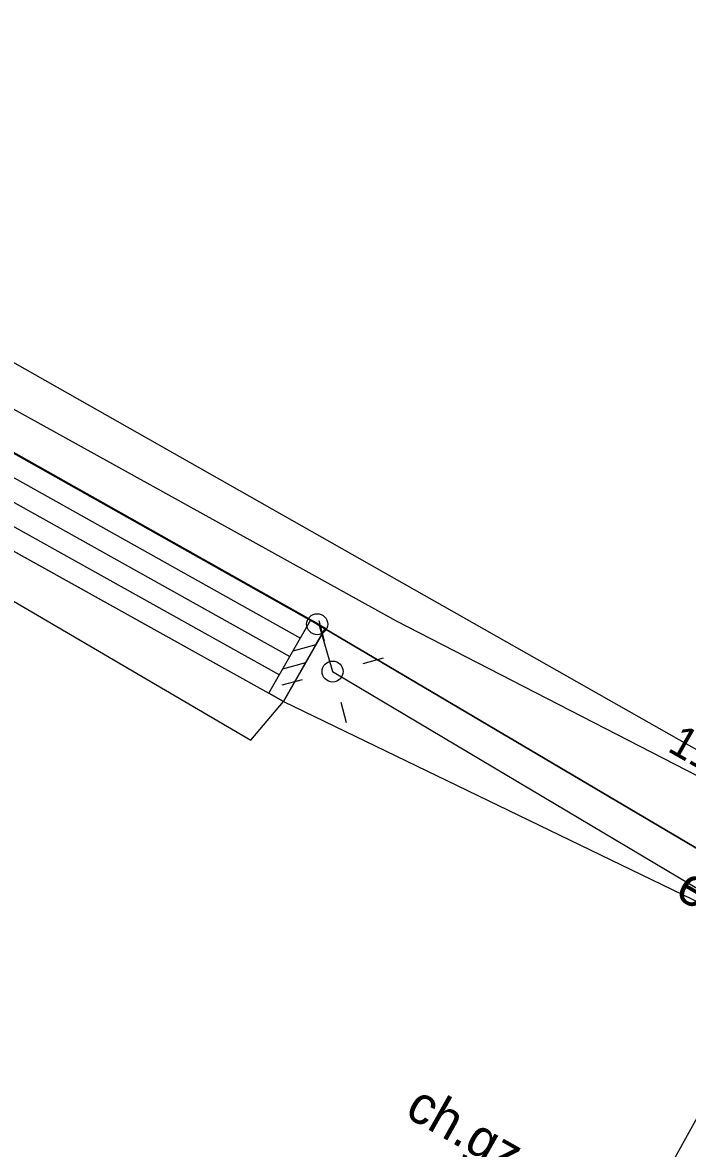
# Model space of a CAD drawing. Extents: x 6434771 to 6436222, y 5663454 to 5664782.
# Drawn here: x 6435499.96 to 6435515.76, y 5664040.71 to 5664067.47 of the extents above; entities that cross this region are included whole.
import ezdxf

# ---------------------------------------------------------------- set-up
doc = ezdxf.new("R2010")
doc.units = 0
for name, color, linetype in [('Warstwa 1', 7, 'Continuous'), ('Warstwa 10', 7, 'Continuous'), ('Warstwa 12', 7, 'Continuous'), ('Warstwa 13', 7, 'Continuous'), ('Warstwa 14', 7, 'Continuous'), ('Warstwa 2', 7, 'Continuous'), ('Warstwa 36', 7, 'Continuous'), ('Warstwa 4', 7, 'Continuous'), ('Warstwa 6', 7, 'Continuous'), ('Warstwa 9', 7, 'Continuous')]:
    doc.layers.add(name, color=color, linetype=linetype)

msp = doc.modelspace()

# ---------------------------------------------------------------- linework, layer by layer
at = {"layer": 'Warstwa 1'}
for p, q in [((6435493.063, 5664060.99), (6435506.96, 5664053.173)), ((6435493.063, 5664060.99), (6435506.96, 5664053.173)), ((6435506.96, 5664053.173), (6435525.231, 5664042.382)), ((6435506.96, 5664053.173), (6435525.231, 5664042.382))]:
    msp.add_line(p, q, dxfattribs=at)
at = {"layer": 'Warstwa 10'}
for p, q in [((6435506.931, 5664052.682), (6435506.385, 5664052.536)), ((6435506.685, 5664052.253), (6435506.138, 5664052.106))]:
    msp.add_line(p, q, dxfattribs=at)
msp.add_lwpolyline([(6435512.08, 5664031.68), (6435519.26, 5664044.9), (6435520.43, 5664047.46), (6435517.52, 5664049.32), (6435488.86, 5664065.55), (6435459.11, 5664082.2), (6435427.46, 5664100.1), (6435402.03, 5664114.43), (6435399.19, 5664115.75), (6435391.2, 5664109.31), (6435384.85, 5664113.55), (6435364.69, 5664124.71), (6435341.99, 5664084.56), (6435345.46, 5664082.7), (6435349.36, 5664079.95), (6435341.23, 5664057.14), (6435338.72, 5664053.07), (6435311.53, 5664008.68), (6435286.89, 5663965.43), (6435277.879, 5663970.039)], dxfattribs=at)
msp.add_lwpolyline([(6435505.81, 5664051.536), (6435506.811, 5664053.274), (6435507.158, 5664053.075), (6435506.157, 5664051.337)], close=True, dxfattribs=at)
msp.add_circle((6435506.96, 5664053.173), 0.25, dxfattribs=at)
at = {"layer": 'Warstwa 12'}
for points in [[(6435399.58, 5664123.14), (6435396.15, 5664116.95), (6435397.13, 5664116.31), (6435446.87, 5664087.62), (6435471.43, 5664073.42), (6435489.49, 5664063.95), (6435508.84, 5664053.25), (6435525.1, 5664044.89), (6435529.54, 5664053.33)], [(6435397.37, 5664121.437), (6435393.473, 5664114.584), (6435411.09, 5664105.981), (6435413.579, 5664105.851), (6435427.048, 5664098.218), (6435427.273, 5664093.675), (6435426.619, 5664092.553), (6435448.119, 5664079.973), (6435448.836, 5664081.375), (6435467.53, 5664070.779), (6435466.897, 5664069.746), (6435488.379, 5664058.147), (6435488.816, 5664058.772), (6435493.282, 5664060.898), (6435507, 5664053.172), (6435507.327, 5664052.048), (6435524.912, 5664041.596), (6435526.485, 5664044.377), (6435528, 5664047.229), (6435529.364, 5664050.072), (6435532.749, 5664055.402)], [(6435498.51, 5664054.44), (6435505.38, 5664050.42), (6435506.157, 5664051.337)], [(6435510.73, 5664032.016), (6435512.69, 5664035.5), (6435513.16, 5664035.81), (6435513.17, 5664036.36), (6435520.37, 5664049.35)]]:
    msp.add_lwpolyline(points, dxfattribs=at)
at = {"layer": 'Warstwa 2'}
msp.add_circle((6435507.327, 5664052.048), 0.25, dxfattribs=at)
at = {"layer": 'Warstwa 36'}
for p, q in [((6435493.205, 5664060.32), (6435506.561, 5664052.839)), ((6435492.954, 5664059.868), (6435506.311, 5664052.405)), ((6435492.703, 5664059.417), (6435506.061, 5664051.971))]:
    msp.add_line(p, q, dxfattribs=at)
msp.add_lwpolyline([(6435493.457, 5664060.771), (6435492.452, 5664058.966), (6435505.81, 5664051.536), (6435506.811, 5664053.274)], close=True, dxfattribs=at)
at = {"layer": 'Warstwa 4'}
for points in [[(6435507.133, 5664052.773), (6435507.004, 5664053.256)], [(6435508.052, 5664052.242), (6435508.535, 5664052.371)], [(6435506.602, 5664051.854), (6435506.119, 5664051.725)], [(6435507.521, 5664051.323), (6435507.65, 5664050.84)]]:
    msp.add_lwpolyline(points, dxfattribs=at)
at = {"layer": 'Warstwa 6'}
for points in [[(6435363.609, 5664077.113), (6435387.426, 5664119.857), (6435413.31, 5664105.924), (6435427.196, 5664098.076), (6435493.063, 5664060.99), (6435506.96, 5664053.173), (6435525.231, 5664042.382), (6435541.744, 5664033.383), (6435549.389, 5664047.071), (6435585.542, 5664026.395), (6435623.165, 5664009.022), (6435627.073, 5664014.655), (6435637.85, 5664030.095), (6435641.864, 5664030.387), (6435649.263, 5664050.158), (6435652.299, 5664065.522)], [(6435421.61, 5663811.04), (6435514.97, 5663977.09), (6435575.72, 5663942.78), (6435579.487, 5663948.005), (6435603.636, 5663981.906), (6435623.165, 5664009.022), (6435585.542, 5664026.395), (6435549.389, 5664047.071), (6435541.744, 5664033.383), (6435525.231, 5664042.382), (6435506.96, 5664053.173), (6435493.063, 5664060.99), (6435427.196, 5664098.076), (6435413.31, 5664105.924), (6435387.426, 5664119.857), (6435363.609, 5664077.113)]]:
    msp.add_lwpolyline(points, dxfattribs=at)
at = {"layer": 'Warstwa 9'}
for p, q in [((6435493.457, 5664060.771), (6435506.811, 5664053.274)), ((6435492.452, 5664058.966), (6435505.81, 5664051.536)), ((6435506.811, 5664053.274), (6435507.158, 5664053.075)), ((6435506.931, 5664052.682), (6435507.158, 5664053.075)), ((6435506.684, 5664052.253), (6435506.931, 5664052.682)), ((6435506.157, 5664051.337), (6435506.684, 5664052.253)), ((6435505.81, 5664051.536), (6435506.157, 5664051.337)), ((6435506.157, 5664051.337), (6435524.711, 5664042.358)), ((6435506.157, 5664051.337), (6435524.711, 5664042.358))]:
    msp.add_line(p, q, dxfattribs=at)

# ---------------------------------------------------------------- texts
at = {"layer": 'Warstwa 13'}
msp.add_text('eN', height=0.9, rotation=329.9607, dxfattribs=at).set_placement((6435515.431, 5664046.7))
at = {"layer": 'Warstwa 14'}
msp.add_text('115.2', height=0.75, rotation=330.4763, dxfattribs=at).set_placement((6435515.257, 5664050.171))
at = {"layer": 'Warstwa 9'}
msp.add_text('ch.gz.', height=0.9, rotation=330.5852, dxfattribs=at).set_placement((6435509.013, 5664041.494))

doc.saveas('drawing.dxf')
